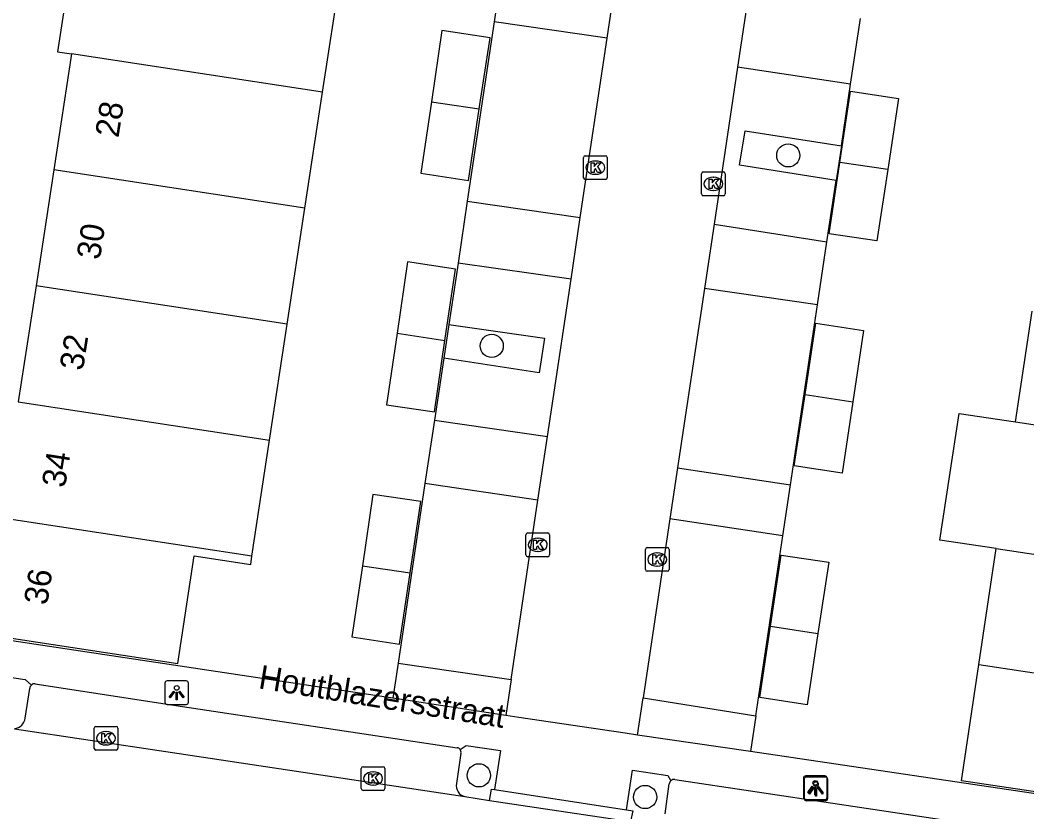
# Model space of a CAD drawing. Extents: x 164150 to 165261, y 382513 to 383432.
# Drawn here: x 164313.46 to 164355.91, y 382748.48 to 382781.87 of the extents above; entities that cross this region are included whole.
import ezdxf

# ---------------------------------------------------------------- set-up
doc = ezdxf.new("R2010")
doc.units = 0
for name, color, linetype in [('IMGEO_Boom', 7, 'Continuous'), ('IMGEO_Groenvoorziening', 7, 'Continuous'), ('IMGEO_Kolk', 7, 'Continuous'), ('IMGEO_Lichtpunt', 7, 'Continuous'), ('IMGEO_Openbare_ruimte_label', 7, 'Continuous'), ('IMGEO_Pand', 7, 'Continuous'), ('IMGEO_Pand_nummerreeks', 7, 'Continuous'), ('IMGEO_Parkeervlak_open', 7, 'Continuous'), ('IMGEO_Rijbaan_lokaal_open', 7, 'Continuous'), ('IMGEO_Voetpad_gesloten', 7, 'Continuous'), ('IMGEO_Voetpad_open', 7, 'Continuous')]:
    doc.layers.add(name, color=color, linetype=linetype)

msp = doc.modelspace()

# ---------------------------------------------------------------- linework, layer by layer
at = {"layer": 'IMGEO_Boom'}
for centre in [(164345.848, 382776.169), (164333.344, 382768.132), (164332.802, 382750.019), (164339.813, 382749.105)]:
    msp.add_circle(centre, 0.489, dxfattribs=at)
at = {"layer": 'IMGEO_Groenvoorziening'}
for points in [[(164348.087, 382776.572), (164347.868, 382775.112)], [(164331.536, 382769.04), (164331.322, 382767.609)]]:
    msp.add_lwpolyline(points, dxfattribs=at)
at = {"layer": 'IMGEO_Kolk'}
for p, q in [((164337.216, 382775.226), (164337.216, 382776.078)), ((164337.291, 382776.152), (164338.143, 382776.152)), ((164337.704, 382775.932), (164337.729, 382775.932)), ((164338.217, 382776.078), (164338.217, 382775.226)), ((164342.266, 382775.469), (164343.118, 382775.469)), ((164338.143, 382775.152), (164337.291, 382775.152)), ((164337.727, 382775.372), (164337.702, 382775.372)), ((164342.191, 382774.543), (164342.191, 382775.395)), ((164342.679, 382775.249), (164342.704, 382775.249)), ((164343.192, 382775.395), (164343.192, 382774.543)), ((164342.702, 382774.689), (164342.677, 382774.689)), ((164343.118, 382774.469), (164342.266, 382774.469)), ((164334.861, 382760.242), (164335.713, 382760.242)), ((164334.786, 382759.316), (164334.786, 382760.168)), ((164335.274, 382760.022), (164335.299, 382760.022)), ((164335.787, 382760.168), (164335.787, 382759.316)), ((164335.297, 382759.462), (164335.272, 382759.462)), ((164339.822, 382758.699), (164339.822, 382759.551)), ((164339.897, 382759.625), (164340.749, 382759.625)), ((164340.31, 382759.405), (164340.335, 382759.405)), ((164340.823, 382759.551), (164340.823, 382758.699)), ((164335.713, 382759.242), (164334.861, 382759.242)), ((164340.749, 382758.625), (164339.897, 382758.625)), ((164340.333, 382758.845), (164340.308, 382758.845)), ((164316.581, 382751.156), (164316.581, 382752.008)), ((164316.656, 382752.082), (164317.508, 382752.082)), ((164317.069, 382751.862), (164317.094, 382751.862)), ((164317.582, 382752.008), (164317.582, 382751.156)), ((164317.092, 382751.302), (164317.067, 382751.302)), ((164317.508, 382751.082), (164316.656, 382751.082)), ((164327.843, 382749.458), (164327.843, 382750.31)), ((164327.918, 382750.384), (164328.77, 382750.384)), ((164328.331, 382750.164), (164328.356, 382750.164)), ((164328.844, 382750.31), (164328.844, 382749.458)), ((164328.354, 382749.604), (164328.329, 382749.604)), ((164328.77, 382749.384), (164327.918, 382749.384))]:
    msp.add_line(p, q, dxfattribs=at)
for points in [[(164337.216, 382775.226), (164337.216, 382776.078)], [(164337.291, 382776.152), (164338.143, 382776.152)], [(164338.217, 382776.078), (164338.217, 382775.226)], [(164337.537, 382775.852), (164337.66, 382775.852), (164337.66, 382775.701), (164337.79, 382775.852), (164337.954, 382775.852), (164337.808, 382775.701), (164337.961, 382775.452), (164337.809, 382775.452), (164337.724, 382775.616), (164337.66, 382775.549), (164337.66, 382775.452), (164337.537, 382775.452), (164337.537, 382775.852)], [(164342.266, 382775.469), (164343.118, 382775.469)], [(164338.143, 382775.152), (164337.291, 382775.152)], [(164342.191, 382774.543), (164342.191, 382775.395)], [(164342.512, 382775.169), (164342.635, 382775.169), (164342.635, 382775.018), (164342.765, 382775.169), (164342.929, 382775.169), (164342.783, 382775.018), (164342.936, 382774.769), (164342.784, 382774.769), (164342.699, 382774.933), (164342.635, 382774.866), (164342.635, 382774.769), (164342.512, 382774.769), (164342.512, 382775.169)], [(164343.192, 382775.395), (164343.192, 382774.543)], [(164343.118, 382774.469), (164342.266, 382774.469)], [(164334.861, 382760.242), (164335.713, 382760.242)], [(164334.786, 382759.316), (164334.786, 382760.168)], [(164335.107, 382759.942), (164335.23, 382759.942), (164335.23, 382759.791), (164335.36, 382759.942), (164335.524, 382759.942), (164335.378, 382759.791), (164335.531, 382759.542), (164335.379, 382759.542), (164335.294, 382759.706), (164335.23, 382759.639), (164335.23, 382759.542), (164335.107, 382759.542), (164335.107, 382759.942)], [(164335.787, 382760.168), (164335.787, 382759.316)], [(164339.822, 382758.699), (164339.822, 382759.551)], [(164339.897, 382759.625), (164340.749, 382759.625)], [(164340.823, 382759.551), (164340.823, 382758.699)], [(164335.713, 382759.242), (164334.861, 382759.242)], [(164340.143, 382759.325), (164340.266, 382759.325), (164340.266, 382759.174), (164340.396, 382759.325), (164340.56, 382759.325), (164340.414, 382759.174), (164340.567, 382758.925), (164340.415, 382758.925), (164340.33, 382759.089), (164340.266, 382759.022), (164340.266, 382758.925), (164340.143, 382758.925), (164340.143, 382759.325)], [(164340.749, 382758.625), (164339.897, 382758.625)], [(164316.581, 382751.156), (164316.581, 382752.008)], [(164316.656, 382752.082), (164317.508, 382752.082)], [(164316.902, 382751.782), (164317.025, 382751.782), (164317.025, 382751.631), (164317.155, 382751.782), (164317.319, 382751.782), (164317.173, 382751.631), (164317.326, 382751.382), (164317.174, 382751.382), (164317.089, 382751.546), (164317.025, 382751.479), (164317.025, 382751.382), (164316.902, 382751.382), (164316.902, 382751.782)], [(164317.582, 382752.008), (164317.582, 382751.156)], [(164317.508, 382751.082), (164316.656, 382751.082)], [(164327.843, 382749.458), (164327.843, 382750.31)], [(164327.918, 382750.384), (164328.77, 382750.384)], [(164328.164, 382750.084), (164328.287, 382750.084), (164328.287, 382749.933), (164328.417, 382750.084), (164328.581, 382750.084), (164328.435, 382749.933), (164328.588, 382749.684), (164328.436, 382749.684), (164328.351, 382749.848), (164328.287, 382749.781), (164328.287, 382749.684), (164328.164, 382749.684), (164328.164, 382750.084)], [(164328.844, 382750.31), (164328.844, 382749.458)], [(164328.77, 382749.384), (164327.918, 382749.384)]]:
    msp.add_lwpolyline(points, dxfattribs=at)
for centre, start, end in [((164337.293, 382776.076), 91.552, 178.448), ((164337.293, 382776.076), 91.552, 178.448), ((164338.141, 382776.076), 1.552, 88.448), ((164338.141, 382776.076), 1.552, 88.448), ((164342.268, 382775.393), 91.552, 178.448), ((164342.268, 382775.393), 91.552, 178.448), ((164343.116, 382775.393), 1.552, 88.448), ((164343.116, 382775.393), 1.552, 88.448), ((164337.293, 382775.228), 181.552, 268.448), ((164337.293, 382775.228), 181.552, 268.448), ((164338.141, 382775.228), 271.552, 358.448), ((164338.141, 382775.228), 271.552, 358.448), ((164342.268, 382774.545), 181.552, 268.448), ((164342.268, 382774.545), 181.552, 268.448), ((164343.116, 382774.545), 271.552, 358.448), ((164343.116, 382774.545), 271.552, 358.448), ((164334.863, 382760.166), 91.552, 178.448), ((164334.863, 382760.166), 91.552, 178.448), ((164335.711, 382760.166), 1.552, 88.448), ((164335.711, 382760.166), 1.552, 88.448), ((164339.899, 382759.549), 91.552, 178.448), ((164339.899, 382759.549), 91.552, 178.448), ((164340.747, 382759.549), 1.552, 88.448), ((164340.747, 382759.549), 1.552, 88.448), ((164334.863, 382759.318), 181.552, 268.448), ((164334.863, 382759.318), 181.552, 268.448), ((164335.711, 382759.318), 271.552, 358.448), ((164335.711, 382759.318), 271.552, 358.448), ((164339.899, 382758.701), 181.552, 268.448), ((164339.899, 382758.701), 181.552, 268.448), ((164340.747, 382758.701), 271.552, 358.448), ((164340.747, 382758.701), 271.552, 358.448), ((164316.658, 382752.006), 91.552, 178.448), ((164316.658, 382752.006), 91.552, 178.448), ((164317.506, 382752.006), 1.552, 88.448), ((164317.506, 382752.006), 1.552, 88.448), ((164316.658, 382751.158), 181.552, 268.448), ((164316.658, 382751.158), 181.552, 268.448), ((164317.506, 382751.158), 271.552, 358.448), ((164317.506, 382751.158), 271.552, 358.448), ((164327.92, 382750.308), 91.552, 178.448), ((164327.92, 382750.308), 91.552, 178.448), ((164328.768, 382750.308), 1.552, 88.448), ((164328.768, 382750.308), 1.552, 88.448), ((164327.92, 382749.46), 181.552, 268.448), ((164327.92, 382749.46), 181.552, 268.448), ((164328.768, 382749.46), 271.552, 358.448), ((164328.768, 382749.46), 271.552, 358.448)]:
    msp.add_arc(centre, 0.0765, start, end, dxfattribs=at)
for centre, major_axis, ratio, start_param, end_param in [((164337.703, 382775.652), (-0.387, 0.002), 0.722429, 4.712389, 7.853982), ((164337.728, 382775.652), (-0.39, 0.002), 0.717154, 1.570796, 4.712389), ((164342.678, 382774.969), (-0.387, 0.002), 0.722429, 4.712389, 7.853982), ((164342.703, 382774.969), (-0.39, 0.002), 0.717154, 1.570796, 4.712389), ((164335.273, 382759.742), (-0.387, 0.002), 0.722429, 4.712389, 7.853982), ((164335.298, 382759.742), (-0.39, 0.002), 0.717154, 1.570796, 4.712389), ((164340.309, 382759.125), (-0.387, 0.002), 0.722429, 4.712389, 7.853982), ((164340.334, 382759.125), (-0.39, 0.002), 0.717154, 1.570796, 4.712389), ((164317.068, 382751.582), (-0.387, 0.002), 0.722429, 4.712389, 7.853982), ((164317.093, 382751.582), (-0.39, 0.002), 0.717154, 1.570796, 4.712389), ((164328.33, 382749.884), (-0.387, 0.002), 0.722429, 4.712389, 7.853982), ((164328.355, 382749.884), (-0.39, 0.002), 0.717154, 1.570796, 4.712389)]:
    msp.add_ellipse(centre, major_axis=major_axis, ratio=ratio, start_param=start_param, end_param=end_param, dxfattribs=at)
at = {"layer": 'IMGEO_Lichtpunt'}
for p, q in [((164319.563, 382753.909), (164319.563, 382753.102)), ((164319.563, 382753.909), (164319.563, 382753.102)), ((164320.465, 382754.004), (164319.657, 382754.004)), ((164320.465, 382754.004), (164319.657, 382754.004)), ((164320.559, 382753.102), (164320.559, 382753.909)), ((164320.559, 382753.102), (164320.559, 382753.909)), ((164319.657, 382753.008), (164320.465, 382753.008)), ((164319.657, 382753.008), (164320.465, 382753.008)), ((164346.488, 382749.901), (164346.488, 382749.094)), ((164346.488, 382749.901), (164346.488, 382749.094)), ((164346.514, 382749.852), (164346.514, 382749.045)), ((164346.514, 382749.852), (164346.514, 382749.045)), ((164347.39, 382749.996), (164346.582, 382749.996)), ((164347.39, 382749.996), (164346.582, 382749.996)), ((164347.416, 382749.947), (164346.608, 382749.947)), ((164347.416, 382749.947), (164346.608, 382749.947)), ((164347.484, 382749.094), (164347.484, 382749.901)), ((164347.484, 382749.094), (164347.484, 382749.901)), ((164347.51, 382749.045), (164347.51, 382749.852)), ((164347.51, 382749.045), (164347.51, 382749.852)), ((164346.582, 382749), (164347.39, 382749)), ((164346.582, 382749), (164347.39, 382749)), ((164346.608, 382748.951), (164347.416, 382748.951)), ((164346.608, 382748.951), (164347.416, 382748.951))]:
    msp.add_line(p, q, dxfattribs=at)
for points in [[(164319.937, 382753.573), (164319.976, 382753.545), (164319.788, 382753.283), (164319.75, 382753.31), (164319.937, 382753.573)], [(164320.039, 382753.525), (164320.086, 382753.525), (164320.086, 382753.203), (164320.039, 382753.203), (164320.039, 382753.525)], [(164320.149, 382753.545), (164320.187, 382753.572), (164320.374, 382753.31), (164320.335, 382753.282), (164320.149, 382753.545)], [(164346.862, 382749.565), (164346.901, 382749.537), (164346.713, 382749.275), (164346.675, 382749.302), (164346.862, 382749.565)], [(164346.888, 382749.516), (164346.927, 382749.488), (164346.739, 382749.226), (164346.701, 382749.253), (164346.888, 382749.516)], [(164346.964, 382749.517), (164347.011, 382749.517), (164347.011, 382749.195), (164346.964, 382749.195), (164346.964, 382749.517)], [(164346.99, 382749.468), (164347.037, 382749.468), (164347.037, 382749.146), (164346.99, 382749.146), (164346.99, 382749.468)], [(164347.074, 382749.537), (164347.112, 382749.564), (164347.299, 382749.302), (164347.26, 382749.274), (164347.074, 382749.537)], [(164347.1, 382749.488), (164347.138, 382749.515), (164347.325, 382749.253), (164347.286, 382749.225), (164347.1, 382749.488)]]:
    msp.add_lwpolyline(points, dxfattribs=at)
for centre in [(164320.062, 382753.707), (164346.987, 382749.699), (164347.013, 382749.65)]:
    msp.add_circle(centre, 0.0994, dxfattribs=at)
for centre, start, end in [((164319.657, 382753.909), 90, 180), ((164319.657, 382753.909), 90, 180), ((164320.465, 382753.909), 0, 90), ((164320.465, 382753.909), 0, 90), ((164319.657, 382753.102), 180, 270), ((164319.657, 382753.102), 180, 270), ((164320.465, 382753.102), 270, 0), ((164320.465, 382753.102), 270, 360), ((164346.582, 382749.901), 90, 180), ((164346.582, 382749.901), 90, 180), ((164346.608, 382749.852), 90, 180), ((164346.608, 382749.852), 90, 180), ((164347.39, 382749.901), 0, 90), ((164347.39, 382749.901), 0, 90), ((164347.416, 382749.852), 0, 90), ((164347.416, 382749.852), 0, 90), ((164346.582, 382749.094), 180, 270), ((164346.582, 382749.094), 180, 270), ((164346.608, 382749.045), 180, 270), ((164346.608, 382749.045), 180, 270), ((164347.39, 382749.094), 270, 0), ((164347.39, 382749.094), 270, 360), ((164347.416, 382749.045), 270, 0), ((164347.416, 382749.045), 270, 360)]:
    msp.add_arc(centre, 0.0946, start, end, dxfattribs=at)
at = {"layer": 'IMGEO_Pand'}
for points in [[(164315.822, 382785.662), (164315.04, 382780.536), (164315.623, 382780.447)], [(164326.216, 382778.831), (164326.983, 382783.857), (164324.605, 382784.219), (164324.62, 382784.319)], [(164332.822, 382778.129), (164333.275, 382781.128), (164331.246, 382781.437), (164330.8, 382778.429)], [(164315.623, 382780.447), (164314.877, 382775.555)], [(164326.216, 382778.831), (164315.623, 382780.447)], [(164348.022, 382775.873), (164348.477, 382778.881), (164350.498, 382778.574), (164350.043, 382775.567)], [(164325.47, 382773.939), (164326.216, 382778.831)], [(164330.8, 382778.429), (164330.354, 382775.421), (164332.366, 382775.114), (164332.822, 382778.129)], [(164330.8, 382778.429), (164332.822, 382778.129)], [(164314.877, 382775.555), (164314.131, 382770.663)], [(164325.47, 382773.939), (164314.877, 382775.555)], [(164350.043, 382775.567), (164349.588, 382772.559), (164347.566, 382772.865), (164348.022, 382775.873)], [(164350.043, 382775.567), (164348.022, 382775.873)], [(164324.723, 382769.047), (164325.47, 382773.939)], [(164331.372, 382768.362), (164331.818, 382771.369), (164329.8, 382771.673), (164329.353, 382768.663)], [(164314.131, 382770.663), (164313.384, 382765.771)], [(164324.723, 382769.047), (164314.131, 382770.663)], [(164355.428, 382764.929), (164356.128, 382769.598)], [(164323.981, 382764.155), (164324.723, 382769.047)], [(164346.556, 382766.079), (164347.009, 382769.087), (164349.021, 382768.776), (164348.57, 382765.776)], [(164329.353, 382768.663), (164328.905, 382765.652), (164330.926, 382765.352), (164331.372, 382768.362)], [(164329.353, 382768.663), (164331.372, 382768.362)], [(164313.384, 382765.771), (164323.981, 382764.155)], [(164348.57, 382765.776), (164348.117, 382762.76), (164346.103, 382763.071), (164346.556, 382766.079)], [(164346.556, 382766.079), (164348.57, 382765.776)], [(164354.618, 382759.584), (164352.244, 382759.941), (164353.052, 382765.286), (164355.428, 382764.929)], [(164355.428, 382764.929), (164363.634, 382763.696)], [(164323.235, 382759.263), (164323.981, 382764.155)], [(164329.905, 382758.558), (164330.352, 382761.563), (164328.336, 382761.86), (164327.89, 382758.858)], [(164312.638, 382760.879), (164311.892, 382755.987), (164320.112, 382754.733), (164320.804, 382759.272), (164323.181, 382758.91), (164323.235, 382759.263)], [(164323.235, 382759.263), (164312.638, 382760.879)], [(164353.883, 382754.689), (164354.618, 382759.584)], [(164354.618, 382759.584), (164362.831, 382758.349)], [(164345.096, 382756.306), (164345.542, 382759.31), (164347.554, 382759.012), (164347.101, 382756.008)], [(164327.89, 382758.858), (164327.443, 382755.855), (164329.458, 382755.553), (164329.905, 382758.558)], [(164327.89, 382758.858), (164329.905, 382758.558)], [(164347.101, 382756.008), (164346.646, 382752.988), (164344.649, 382753.302), (164345.096, 382756.306)], [(164345.096, 382756.306), (164347.101, 382756.008)], [(164362.095, 382753.455), (164361.36, 382748.559), (164353.147, 382749.793), (164353.883, 382754.689)], [(164353.883, 382754.689), (164362.095, 382753.455)]]:
    msp.add_lwpolyline(points, dxfattribs=at)
at = {"layer": 'IMGEO_Parkeervlak_open'}
for points in [[(164333.446, 382781.801), (164332.314, 382774.236)], [(164348.087, 382776.572), (164348.477, 382779.173)], [(164347.868, 382775.112), (164343.798, 382775.762), (164344.028, 382777.199), (164348.087, 382776.572)], [(164347.481, 382772.524), (164347.868, 382775.112)], [(164331.923, 382771.624), (164331.536, 382769.04)], [(164345.945, 382762.274), (164347.081, 382769.859)], [(164331.536, 382769.04), (164335.573, 382768.461), (164335.346, 382767), (164331.322, 382767.609)], [(164331.322, 382767.609), (164330.932, 382765.006)], [(164330.531, 382762.327), (164329.398, 382754.755)], [(164344.485, 382752.532), (164345.623, 382760.128)], [(164313.676, 382752.427), (164313.867, 382753.688)], [(164332.045, 382750.961), (164331.859, 382749.67)], [(164340.655, 382748.397), (164340.827, 382749.657)]]:
    msp.add_lwpolyline(points, dxfattribs=at)
for centre, radius, start, end in [((164314.081, 382753.669), 0.215, 132.0764, 174.7935), ((164313.156, 382752.506), 0.526, 278.0098, 351.3457), ((164331.862, 382751.002), 0.188, 347.2808, 35.339), ((164332.316, 382749.578), 0.467, 168.5733, 256.9501), ((164341.046, 382749.628), 0.221, 131.3738, 172.5247)]:
    msp.add_arc(centre, radius, start, end, dxfattribs=at)
at = {"layer": 'IMGEO_Rijbaan_lokaal_open'}
for points in [[(164338.215, 382781.112), (164338.57, 382783.482)], [(164344.131, 382782.683), (164343.712, 382779.89)], [(164337.08, 382773.542), (164338.215, 382781.112)], [(164343.712, 382779.89), (164342.721, 382773.271)], [(164336.692, 382770.954), (164337.08, 382773.542)], [(164342.721, 382773.271), (164342.313, 382770.551)], [(164335.696, 382764.306), (164336.692, 382770.954)], [(164342.313, 382770.551), (164341.182, 382762.996)], [(164335.294, 382761.625), (164335.696, 382764.306)], [(164341.182, 382762.996), (164340.858, 382760.834)], [(164334.16, 382754.059), (164335.294, 382761.625)], [(164340.858, 382760.834), (164339.727, 382753.283)], [(164334.16, 382754.059), (164333.934, 382752.548)], [(164339.492, 382751.717), (164339.727, 382753.283)], [(164339.492, 382751.717), (164338.973, 382751.793), (164334.492, 382752.464), (164333.934, 382752.548)], [(164313.229, 382751.985), (164319.608, 382751.027), (164332.211, 382749.123)], [(164332.211, 382749.123), (164333.251, 382748.956)], [(164333.251, 382748.956), (164339.2, 382748.069)]]:
    msp.add_lwpolyline(points, dxfattribs=at)
at = {"layer": 'IMGEO_Voetpad_gesloten'}
for points in [[(164333.251, 382748.956), (164333.341, 382749.433), (164333.459, 382749.415)], [(164333.459, 382749.415), (164339.028, 382748.559)], [(164339.028, 382748.559), (164339.29, 382748.519), (164339.2, 382748.069)]]:
    msp.add_lwpolyline(points, dxfattribs=at)
at = {"layer": 'IMGEO_Voetpad_open'}
for points in [[(164333.801, 382784.18), (164333.446, 382781.801)], [(164348.477, 382779.173), (164348.893, 382781.947)], [(164338.215, 382781.112), (164333.446, 382781.801)], [(164348.477, 382779.173), (164343.712, 382779.89)], [(164332.314, 382774.236), (164331.923, 382771.624)], [(164332.314, 382774.236), (164337.08, 382773.542)], [(164342.721, 382773.271), (164347.481, 382772.524)], [(164347.081, 382769.859), (164347.481, 382772.524)], [(164336.692, 382770.954), (164331.923, 382771.624)], [(164347.081, 382769.859), (164342.313, 382770.551)], [(164330.932, 382765.006), (164330.531, 382762.327)], [(164330.932, 382765.006), (164335.696, 382764.306)], [(164341.182, 382762.996), (164345.945, 382762.274)], [(164335.294, 382761.625), (164330.531, 382762.327)], [(164345.623, 382760.128), (164345.945, 382762.274)], [(164345.623, 382760.128), (164340.858, 382760.834)], [(164329.176, 382753.269), (164308.618, 382756.371)], [(164329.398, 382754.755), (164329.176, 382753.269)], [(164329.398, 382754.755), (164334.16, 382754.059)], [(164311.717, 382752.207), (164312.034, 382754.305), (164313.669, 382754.058), (164313.937, 382753.828)], [(164314.099, 382753.884), (164320.024, 382752.97), (164331.887, 382751.185)], [(164333.934, 382752.548), (164329.176, 382753.269)], [(164339.727, 382753.283), (164344.485, 382752.532)], [(164344.485, 382752.532), (164344.258, 382751.019)], [(164344.258, 382751.019), (164339.492, 382751.717)], [(164332.015, 382751.111), (164332.263, 382751.284), (164333.721, 382751.061), (164333.459, 382749.415)], [(164364.8, 382747.97), (164344.258, 382751.019)], [(164339.028, 382748.559), (164339.278, 382750.234), (164340.764, 382750.014), (164340.9, 382749.794)], [(164341.064, 382749.85), (164358.889, 382747.172)]]:
    msp.add_lwpolyline(points, dxfattribs=at)
for centre, radius, start, end in [((164314.082, 382753.672), 0.213, 85.3115, 132.8269), ((164331.87, 382751.008), 0.178, 35.3579, 84.5755), ((164341.046, 382749.633), 0.217, 85.3482, 132.3581)]:
    msp.add_arc(centre, radius, start, end, dxfattribs=at)

# ---------------------------------------------------------------- texts
at = {"layer": 'IMGEO_Openbare_ruimte_label'}
msp.add_text('Houtblazersstraat', height=1, rotation=350.792, dxfattribs=at).set_placement((164323.474, 382753.693))
at = {"layer": 'IMGEO_Pand_nummerreeks'}
for s, rotation, p in [('28', 81.1308, (164317.606, 382776.886)), ('30', 81.1308, (164316.821, 382771.734)), ('32', 81.1194, (164316.107, 382767.06)), ('34', 81.1308, (164315.354, 382762.12)), ('36', 81.1308, (164314.599, 382757.17))]:
    msp.add_text(s, height=1, rotation=rotation, dxfattribs=at).set_placement(p)

doc.saveas('drawing.dxf')
